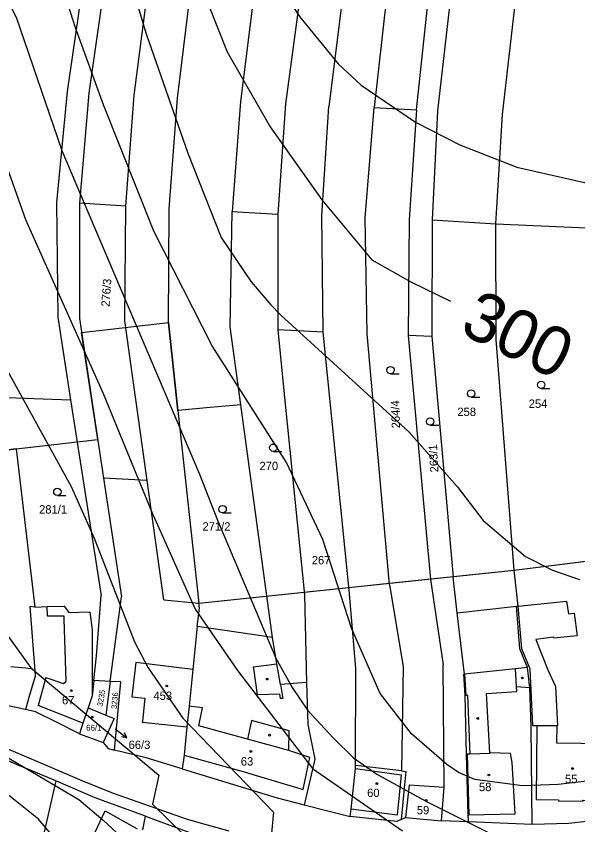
# Model space of a CAD drawing. Extents: x -555860 to -552701, y -1187050 to -1182291.
# Drawn here: x -554825.4 to -554711.3, y -1184505.6 to -1184341.2 of the extents above; entities that cross this region are included whole.
import ezdxf

# ---------------------------------------------------------------- set-up
doc = ezdxf.new("R2010")
doc.units = 0
for name, color, linetype in [('CYKLISTI_stav', 7, 'Continuous'), ('LEG_2b', 7, 'Continuous'), ('Level 16', 7, 'Continuous'), ('Level 25', 7, 'Continuous'), ('Level 32', 7, 'Continuous'), ('Level 40', 7, 'Continuous'), ('Level 41', 7, 'Continuous'), ('navrh_BV', 7, 'Continuous'), ('Poz předměty', 7, 'Continuous')]:
    doc.layers.add(name, color=color, linetype=linetype)

msp = doc.modelspace()

# ---------------------------------------------------------------- linework, layer by layer
at = {"layer": 'CYKLISTI_stav'}
for p, q in [((-554819.05, -1184463.22), (-554819.14, -1184461.23)), ((-554815.7, -1184463.19), (-554819.05, -1184463.22)), ((-554815.68, -1184463.84), (-554815.7, -1184463.19)), ((-554815.26, -1184476.4), (-554815.68, -1184463.84)), ((-554801.1, -1184472.64), (-554801.9, -1184479.59)), ((-554789.52, -1184474.03), (-554801.1, -1184472.64)), ((-554777.19, -1184473.51), (-554772.42, -1184472.92)), ((-554777.14, -1184473.85), (-554777.19, -1184473.51)), ((-554776.34, -1184479.17), (-554777.14, -1184473.85)), ((-554723.92, -1184473.88), (-554734.29, -1184475)), ((-554721.48, -1184473.62), (-554723.92, -1184473.88)), ((-554723.69, -1184477.49), (-554723.92, -1184473.88)), ((-554819.4, -1184475.69), (-554820.97, -1184481.39)), ((-554819.4, -1184475.69), (-554815.83, -1184476.9)), ((-554734.29, -1184475), (-554734.03, -1184479.25)), ((-554815.83, -1184476.9), (-554815.26, -1184476.4)), ((-554771.7, -1184477.1), (-554771.21, -1184479.95)), ((-554723.62, -1184478.5), (-554723.69, -1184477.49)), ((-554723.69, -1184477.49), (-554720.99, -1184477.69)), ((-554771.83, -1184479.05), (-554776.34, -1184479.17)), ((-554771.66, -1184479.96), (-554771.83, -1184479.05)), ((-554734.03, -1184479.25), (-554733.71, -1184479.24)), ((-554733.71, -1184479.24), (-554733.18, -1184491.27)), ((-554729.82, -1184478.95), (-554723.62, -1184478.5)), ((-554729.16, -1184490.96), (-554729.82, -1184478.95)), ((-554801.9, -1184479.59), (-554799.26, -1184479.89)), ((-554799.26, -1184479.89), (-554799.77, -1184484.58)), ((-554771.21, -1184479.95), (-554771.66, -1184479.96)), ((-554816.5, -1184483.14), (-554820.97, -1184481.39)), ((-554787.56, -1184481.81), (-554790.28, -1184481.48)), ((-554788.32, -1184485.47), (-554787.56, -1184481.81)), ((-554811.87, -1184484.94), (-554816.5, -1184483.14)), ((-554799.77, -1184484.58), (-554799.79, -1184484.76)), ((-554799.79, -1184484.76), (-554790.7, -1184485.68)), ((-554778.39, -1184488.21), (-554788.32, -1184485.47)), ((-554777.59, -1184484.4), (-554778.39, -1184488.21)), ((-554769.95, -1184486.53), (-554777.59, -1184484.4)), ((-554719.56, -1184485.52), (-554719.69, -1184500.48)), ((-554715.48, -1184485.48), (-554719.56, -1184485.52)), ((-554770.02, -1184490.53), (-554769.95, -1184486.53)), ((-554770.02, -1184490.53), (-554778.39, -1184488.21)), ((-554765.71, -1184491.97), (-554770.02, -1184490.53)), ((-554791.29, -1184491.49), (-554779.58, -1184494.69)), ((-554767.11, -1184498.46), (-554765.71, -1184491.97)), ((-554733.18, -1184491.27), (-554733.72, -1184491.28)), ((-554733.72, -1184491.28), (-554733.39, -1184503.59)), ((-554729.15, -1184491.16), (-554733.18, -1184491.27)), ((-554729.16, -1184490.96), (-554729.15, -1184491.16)), ((-554724.93, -1184491.1), (-554729.16, -1184490.96)), ((-554724.58, -1184492.94), (-554724.93, -1184491.1)), ((-554724.02, -1184503.39), (-554724.58, -1184492.94)), ((-554779.58, -1184494.69), (-554767.11, -1184498.46)), ((-554756.43, -1184494.21), (-554747.19, -1184495.45)), ((-554747.19, -1184495.45), (-554747.96, -1184503.66)), ((-554747.96, -1184503.66), (-554757.35, -1184502.44)), ((-554733.39, -1184503.59), (-554724.02, -1184503.39))]:
    msp.add_line(p, q, dxfattribs=at)
for points in [[(-554723.38, -1184461.2), (-554713.58, -1184460.18), (-554713.17, -1184462.7), (-554711.99, -1184462.56), (-554711.36, -1184467.19), (-554716.16, -1184467.66), (-554716.18, -1184467.48), (-554719.8, -1184467.93), (-554717.36, -1184474.11), (-554715.81, -1184477.49), (-554715.39, -1184485.48), (-554715.48, -1184485.48)], [(-554719.56, -1184485.52), (-554720.37, -1184485.53), (-554720.96, -1184473.89), (-554721.05, -1184473.61), (-554722.63, -1184469.82), (-554723.38, -1184461.2)], [(-554719.69, -1184500.48), (-554715.19, -1184500.57), (-554715.2, -1184500.72), (-554710.2, -1184500.8), (-554710.22, -1184500.65), (-554705.59, -1184500.75), (-554705.55, -1184498.47), (-554703.87, -1184498.51), (-554703.79, -1184495.2), (-554705.45, -1184495.16), (-554705.35, -1184491.07), (-554705.75, -1184489.15), (-554715.53, -1184489), (-554715.48, -1184485.48)]]:
    msp.add_lwpolyline(points, dxfattribs=at)
at = {"layer": 'Level 16'}
for p, q in [((-554823.5, -1184473.8), (-554826.49, -1184473.51)), ((-554805.33, -1184486.13), (-554802.92, -1184487.92)), ((-554802.92, -1184487.92), (-554803.42, -1184486.92)), ((-554802.92, -1184487.92), (-554804.02, -1184487.72))]:
    msp.add_line(p, q, dxfattribs=at)
msp.add_lwpolyline([(-554822.41, -1184473.91), (-554823.5, -1184473.8)], dxfattribs=at)
at = {"layer": 'Level 25'}
for p, q in [((-554749.32, -1184413.91), (-554747.57, -1184413.91)), ((-554718.7, -1184416.91), (-554716.95, -1184416.91)), ((-554732.94, -1184418.69), (-554731.19, -1184418.69)), ((-554741.26, -1184424.38), (-554739.51, -1184424.38)), ((-554773.16, -1184429.69), (-554771.41, -1184429.69)), ((-554817.05, -1184438.66), (-554815.3, -1184438.66)), ((-554783.46, -1184442.21), (-554781.71, -1184442.21))]:
    msp.add_line(p, q, dxfattribs=at)
for centre, radius in [((-554749.32, -1184413.16), 0.75), ((-554718.7, -1184416.16), 0.75), ((-554732.94, -1184417.94), 0.75), ((-554741.26, -1184423.63), 0.75), ((-554773.16, -1184428.94), 0.75), ((-554817.05, -1184437.91), 0.75), ((-554783.46, -1184441.46), 0.75), ((-554774.39, -1184475.99), 0.175), ((-554722.53, -1184475.76), 0.175), ((-554794.81, -1184477.39), 0.175), ((-554814.22, -1184478.33), 0.175), ((-554809.95, -1184483.72), 0.175), ((-554731.6, -1184483.99), 0.175), ((-554773.91, -1184487.4), 0.175), ((-554777.71, -1184490.7), 0.175), ((-554712.32, -1184494.19), 0.175), ((-554729.33, -1184495.51), 0.175), ((-554752.09, -1184497.24), 0.175), ((-554742.09, -1184500.68), 0.175)]:
    msp.add_circle(centre, radius, dxfattribs=at)
at = {"layer": 'Level 32'}
msp.add_lwpolyline([(-554925.29, -1184428.22), (-554889.77, -1184432.98), (-554888.8, -1184444.04), (-554883.32, -1184443.52), (-554867.61, -1184442.33), (-554860.52, -1184441.79), (-554861.02, -1184435.36), (-554850.29, -1184433.72), (-554850.41, -1184432.14), (-554841.29, -1184431.07), (-554836.85, -1184430.55), (-554832.16, -1184429.99), (-554825.4, -1184429.2), (-554813.02, -1184427.75), (-554808.84, -1184427.26), (-554812.15, -1184405.49), (-554794.47, -1184403.51), (-554792.53, -1184421.4), (-554788.3, -1184460.55), (-554724.18, -1184453.83), (-554706.42, -1184451.63)], dxfattribs=at)
at = {"layer": 'Level 40'}
for points in [[(-554788.59, -1184333.22), (-554782.52, -1184348.46), (-554773.77, -1184363.7), (-554763.29, -1184378.52), (-554753.11, -1184390.77), (-554745.21, -1184395.21), (-554737.12, -1184399.16)], [(-554968.32, -1184507), (-554954.09, -1184497.07), (-554926.29, -1184480.34), (-554905.35, -1184460.52), (-554897.17, -1184449.28), (-554878.59, -1184412.4), (-554869.58, -1184397.15), (-554865.56, -1184392.43), (-554859.74, -1184388), (-554857.4, -1184386.67), (-554854.19, -1184386.06), (-554850.45, -1184385.78), (-554846.15, -1184387.58), (-554843.21, -1184389.97), (-554839.49, -1184394.24), (-554831.73, -1184405.19), (-554814.26, -1184436.8), (-554809.54, -1184447.34), (-554801.36, -1184468.42), (-554798.59, -1184473.69), (-554791.52, -1184483.95), (-554773.1, -1184503.09), (-554773.59, -1184508.07)]]:
    msp.add_lwpolyline(points, dxfattribs=at)
at = {"layer": 'Level 41'}
for points in [[(-554808.63, -1184312.62), (-554799.03, -1184344.8), (-554790.56, -1184369.07), (-554783.75, -1184386.2), (-554777.65, -1184395.21), (-554773.63, -1184399.92), (-554771.63, -1184402.02), (-554745.62, -1184425.71), (-554735.78, -1184436.81), (-554730.51, -1184443.74), (-554721.91, -1184451.09), (-554716.37, -1184453.86), (-554710.93, -1184455.73)], [(-554705.98, -1184496.32), (-554715.26, -1184497.4), (-554722.47, -1184497.68), (-554732.17, -1184496.43), (-554735.48, -1184495), (-554737.86, -1184493.38), (-554745.07, -1184487.14), (-554751.45, -1184478.96), (-554757.27, -1184465.65), (-554763.09, -1184447.62), (-554770.44, -1184431.95), (-554785.56, -1184408.24), (-554797.42, -1184384.9), (-554807.64, -1184359.19), (-554813.43, -1184343.39), (-554819.07, -1184325.6)], [(-554775.61, -1184329.27), (-554767.84, -1184341.27), (-554759.94, -1184350.86), (-554755.29, -1184355.24), (-554744.28, -1184362.72), (-554735.25, -1184367.37), (-554723.68, -1184371.89), (-554709.28, -1184375.13)], [(-554828.95, -1184334.64), (-554825.42, -1184341.41), (-554816.11, -1184368.5), (-554809.68, -1184383.7), (-554788.19, -1184434.31), (-554784.49, -1184443.69), (-554772.66, -1184471.75), (-554769.33, -1184477.71), (-554766.17, -1184482.3), (-554761.01, -1184487.97), (-554756.85, -1184491.99), (-554752.14, -1184495.32), (-554742.02, -1184500.86), (-554729.67, -1184507.09)], [(-554828.42, -1184368.78), (-554823.52, -1184382.53), (-554807.74, -1184417.95), (-554797.85, -1184442.04), (-554789.02, -1184461.76), (-554780.43, -1184474.24), (-554765.17, -1184494.21), (-554746.87, -1184506.82)], [(-554921.35, -1184491.7), (-554910.61, -1184485.79), (-554897.46, -1184477.47), (-554888.44, -1184468.14), (-554876.1, -1184443.18), (-554871.38, -1184435.7), (-554868.06, -1184432.23), (-554862.51, -1184429.46), (-554860.21, -1184429.24), (-554856.69, -1184429.32), (-554854.6, -1184429.9), (-554853.08, -1184430.7), (-554848.64, -1184433.89), (-554846, -1184436.92), (-554841.57, -1184443.74), (-554833.25, -1184458.71), (-554822.44, -1184473.69), (-554796.39, -1184495.54), (-554797.73, -1184501.45), (-554791.24, -1184507.8)], [(-554912.06, -1184506.55), (-554902.72, -1184500.83), (-554890.65, -1184495.19), (-554876.28, -1184489.87), (-554864.42, -1184487.11), (-554854.15, -1184485.99), (-554845.15, -1184486.49), (-554837.75, -1184487.81), (-554829.3, -1184490.74), (-554812.71, -1184500.47), (-554807.71, -1184504.7), (-554805.03, -1184507.22)], [(-554817.16, -1184508.86), (-554820.91, -1184504.47), (-554829.79, -1184497.4), (-554837.55, -1184493.79), (-554841.55, -1184492.53), (-554845.87, -1184491.85), (-554849.2, -1184491.71), (-554855.85, -1184492.55), (-554879.15, -1184498.78), (-554897.45, -1184506.83)]]:
    msp.add_lwpolyline(points, dxfattribs=at)
at = {"layer": 'navrh_BV'}
for p, q in [((-554807.52, -1184304.18), (-554815.06, -1184356.53)), ((-554803.19, -1184304.64), (-554810.63, -1184356.82)), ((-554801.45, -1184357.28), (-554794.69, -1184305.71)), ((-554792.6, -1184357.84), (-554786.43, -1184306.65)), ((-554773.52, -1184308.16), (-554779.82, -1184358.55)), ((-554764.01, -1184309.33), (-554770.66, -1184359)), ((-554755.75, -1184310.25), (-554761.87, -1184359.53)), ((-554747.28, -1184311.16), (-554752.64, -1184359.79)), ((-554744.05, -1184360.22), (-554738.97, -1184312.18)), ((-554734.3, -1184312.71), (-554739.78, -1184360.44)), ((-554726.59, -1184361.2), (-554724, -1184338.74)), ((-554815.06, -1184356.53), (-554817.22, -1184379.1)), ((-554810.63, -1184356.82), (-554812.54, -1184379.23)), ((-554803.12, -1184379.85), (-554801.45, -1184357.28)), ((-554794.35, -1184380.4), (-554792.6, -1184357.84)), ((-554779.82, -1184358.55), (-554781.49, -1184380.93)), ((-554770.66, -1184359), (-554772.25, -1184381.48)), ((-554763.32, -1184381.81), (-554761.87, -1184359.53)), ((-554754.5, -1184382.2), (-554752.64, -1184359.79)), ((-554752.64, -1184359.79), (-554744.05, -1184360.22)), ((-554744.05, -1184360.22), (-554745.53, -1184382.59)), ((-554739.78, -1184360.44), (-554740.88, -1184382.63)), ((-554727.92, -1184383.45), (-554726.59, -1184361.2)), ((-554817.22, -1184379.1), (-554816.95, -1184402.38)), ((-554812.54, -1184379.23), (-554812.58, -1184402.68)), ((-554803.12, -1184379.85), (-554812.54, -1184379.23)), ((-554803.34, -1184403.15), (-554803.12, -1184379.85)), ((-554794.47, -1184403.51), (-554794.35, -1184380.4)), ((-554781.89, -1184404.33), (-554781.49, -1184380.93)), ((-554781.49, -1184380.93), (-554772.25, -1184381.48)), ((-554772.25, -1184381.48), (-554772.25, -1184404.96)), ((-554763.03, -1184405.47), (-554763.32, -1184381.81)), ((-554754.06, -1184405.76), (-554754.5, -1184382.2)), ((-554745.53, -1184382.59), (-554745.73, -1184406.13)), ((-554740.88, -1184382.63), (-554740.91, -1184406.3)), ((-554740.88, -1184382.63), (-554727.92, -1184383.45)), ((-554727.86, -1184406.97), (-554727.92, -1184383.45)), ((-554727.92, -1184383.45), (-554718.68, -1184383.83)), ((-554718.68, -1184383.83), (-554709.44, -1184384.22)), ((-554816.95, -1184402.38), (-554814.35, -1184419.18)), ((-554812.58, -1184402.68), (-554807.64, -1184435.17)), ((-554798.8, -1184435.59), (-554803.34, -1184403.15)), ((-554792.53, -1184421.4), (-554794.47, -1184403.51)), ((-554779.73, -1184420.22), (-554781.89, -1184404.33)), ((-554772.25, -1184404.96), (-554770.79, -1184419.39)), ((-554763.03, -1184405.47), (-554772.25, -1184404.96)), ((-554757.76, -1184457.9), (-554763.03, -1184405.47)), ((-554749.55, -1184456.81), (-554754.06, -1184405.76)), ((-554740.91, -1184406.3), (-554745.73, -1184406.13)), ((-554745.73, -1184406.13), (-554741.21, -1184455.75)), ((-554740.91, -1184406.3), (-554736.62, -1184455.3)), ((-554724.18, -1184453.83), (-554727.86, -1184406.97)), ((-554833.72, -1184418.53), (-554814.35, -1184419.18)), ((-554814.35, -1184419.18), (-554808.17, -1184459.03)), ((-554770.79, -1184419.39), (-554766.79, -1184458.86)), ((-554786.01, -1184420.8), (-554792.53, -1184421.4)), ((-554792.53, -1184421.4), (-554788.3, -1184460.55)), ((-554779.73, -1184420.22), (-554786.01, -1184420.8)), ((-554773.32, -1184467.56), (-554779.73, -1184420.22)), ((-554825.4, -1184429.2), (-554832.16, -1184429.99)), ((-554825.4, -1184429.2), (-554821.64, -1184461.34)), ((-554807.64, -1184435.17), (-554803.98, -1184459.28)), ((-554798.8, -1184435.59), (-554807.64, -1184435.17)), ((-554795.4, -1184459.89), (-554798.8, -1184435.59)), ((-554724.18, -1184453.83), (-554706.42, -1184451.63)), ((-554723.38, -1184461.2), (-554724.18, -1184453.83)), ((-554741.21, -1184455.75), (-554738.63, -1184473.1)), ((-554735.77, -1184462.53), (-554736.62, -1184455.3)), ((-554756.4, -1184473.78), (-554757.76, -1184457.9)), ((-554749.55, -1184456.81), (-554746.77, -1184473.44)), ((-554809.1, -1184471.26), (-554808.17, -1184459.03)), ((-554806.3, -1184476.46), (-554803.98, -1184459.28)), ((-554766.79, -1184458.86), (-554766.39, -1184476.67)), ((-554821.64, -1184461.34), (-554819.14, -1184461.23)), ((-554819.14, -1184461.23), (-554815.66, -1184461.15)), ((-554815.66, -1184461.15), (-554814.71, -1184462.43)), ((-554795.4, -1184459.89), (-554788.3, -1184460.55)), ((-554788.19, -1184461.58), (-554788.3, -1184460.55)), ((-554735.77, -1184462.53), (-554723.69, -1184461.19)), ((-554723.69, -1184461.19), (-554723.38, -1184461.2)), ((-554723.06, -1184469.82), (-554723.69, -1184461.19)), ((-554822.66, -1184461.26), (-554821.55, -1184475.2)), ((-554821.64, -1184461.34), (-554822.66, -1184461.26)), ((-554814.71, -1184462.43), (-554810.42, -1184462.34)), ((-554810.42, -1184462.34), (-554810, -1184465.97)), ((-554788.63, -1184465.3), (-554788.19, -1184461.58)), ((-554734.29, -1184475), (-554735.77, -1184462.53)), ((-554810, -1184465.97), (-554809.99, -1184479.41)), ((-554788.63, -1184465.3), (-554789.52, -1184474.03)), ((-554779.74, -1184466.61), (-554788.63, -1184465.3)), ((-554773.32, -1184467.56), (-554779.74, -1184466.61)), ((-554772.42, -1184472.92), (-554773.32, -1184467.56)), ((-554721.48, -1184473.62), (-554723.06, -1184469.82)), ((-554809.65, -1184476.28), (-554809.1, -1184471.26)), ((-554789.52, -1184474.03), (-554790.28, -1184481.48)), ((-554771.7, -1184477.1), (-554772.42, -1184472.92)), ((-554756.43, -1184493.56), (-554756.4, -1184473.78)), ((-554746.77, -1184473.44), (-554747.09, -1184494.67)), ((-554738.44, -1184498.05), (-554738.63, -1184473.1)), ((-554720.99, -1184477.69), (-554721.48, -1184473.62)), ((-554821.53, -1184475.42), (-554822.68, -1184479.25)), ((-554821.55, -1184475.2), (-554821.53, -1184475.42)), ((-554734.44, -1184474.97), (-554734.29, -1184475)), ((-554734.18, -1184479.26), (-554734.44, -1184474.97)), ((-554809.65, -1184476.28), (-554809.99, -1184479.41)), ((-554806.3, -1184476.46), (-554809.65, -1184476.28)), ((-554806.3, -1184476.46), (-554807.23, -1184483.32)), ((-554804.12, -1184476.57), (-554806.3, -1184476.46)), ((-554805.45, -1184490.44), (-554804.12, -1184476.57)), ((-554766.39, -1184476.67), (-554771.7, -1184477.1)), ((-554766.39, -1184476.67), (-554766.12, -1184485.26)), ((-554822.68, -1184479.25), (-554823.56, -1184482.19)), ((-554733.87, -1184491.29), (-554734.18, -1184479.26)), ((-554720.72, -1184485.68), (-554720.99, -1184477.69)), ((-554823.88, -1184482.12), (-554829.7, -1184480.83)), ((-554809.99, -1184479.41), (-554810.81, -1184481.85)), ((-554823.56, -1184482.19), (-554823.88, -1184482.12)), ((-554821.47, -1184482.66), (-554823.56, -1184482.19)), ((-554810.81, -1184481.85), (-554811.87, -1184484.94)), ((-554810.81, -1184481.85), (-554807.23, -1184483.32)), ((-554790.28, -1184481.48), (-554790.7, -1184485.68)), ((-554817.11, -1184484.82), (-554821.47, -1184482.66)), ((-554805.5, -1184484.02), (-554807.73, -1184488.86)), ((-554807.23, -1184483.32), (-554805.5, -1184484.02)), ((-554812.56, -1184487.1), (-554817.11, -1184484.82)), ((-554811.87, -1184484.94), (-554812.56, -1184487.1)), ((-554790.7, -1184485.68), (-554791.29, -1184491.49)), ((-554766.12, -1184485.26), (-554764.74, -1184492.31)), ((-554720.52, -1184505.59), (-554720.72, -1184485.68)), ((-554812.56, -1184487.1), (-554807.73, -1184488.86)), ((-554829.79, -1184489.07), (-554820.59, -1184492.94)), ((-554807.73, -1184488.86), (-554806.7, -1184490.13)), ((-554832.15, -1184490.36), (-554824.65, -1184493.64)), ((-554806.7, -1184490.13), (-554805.45, -1184490.44)), ((-554798.98, -1184492.03), (-554805.45, -1184490.44)), ((-554791.66, -1184494.22), (-554798.98, -1184492.03)), ((-554791.29, -1184491.49), (-554791.66, -1184494.22)), ((-554764.74, -1184492.31), (-554766.73, -1184501)), ((-554733.54, -1184503.62), (-554733.87, -1184491.29)), ((-554817.33, -1184496.67), (-554824.65, -1184493.64)), ((-554820.59, -1184492.94), (-554812.1, -1184496.64)), ((-554756.43, -1184494.21), (-554756.43, -1184493.56)), ((-554747.09, -1184494.67), (-554756.43, -1184493.56)), ((-554791.66, -1184494.22), (-554772.36, -1184500.16)), ((-554757.35, -1184502.44), (-554756.43, -1184494.21)), ((-554747.09, -1184494.67), (-554746.2, -1184494.77)), ((-554746.2, -1184494.77), (-554746.47, -1184497.48)), ((-554817.33, -1184496.67), (-554823.78, -1184524.85)), ((-554809.35, -1184500.16), (-554817.33, -1184496.67)), ((-554812.1, -1184496.64), (-554805.73, -1184499.21)), ((-554746.47, -1184497.48), (-554747.17, -1184504.55)), ((-554745.52, -1184497.55), (-554746.28, -1184504.15)), ((-554738.44, -1184498.05), (-554745.52, -1184497.55)), ((-554738.96, -1184504.8), (-554738.44, -1184498.05)), ((-554799.15, -1184503.89), (-554809.35, -1184500.16)), ((-554805.73, -1184499.21), (-554790.64, -1184504.49)), ((-554772.36, -1184500.16), (-554766.86, -1184501.55)), ((-554766.73, -1184501), (-554766.86, -1184501.55)), ((-554766.86, -1184501.55), (-554757.52, -1184503.92)), ((-554809.99, -1184508.43), (-554807.34, -1184502.76)), ((-554807.34, -1184502.76), (-554800.83, -1184506.44)), ((-554799.68, -1184506.65), (-554799.15, -1184503.89)), ((-554799.15, -1184503.89), (-554787.74, -1184508.06)), ((-554757.52, -1184503.92), (-554757.35, -1184502.44)), ((-554748.06, -1184504.95), (-554757.52, -1184503.92)), ((-554733.5, -1184505.03), (-554733.54, -1184503.62)), ((-554790.64, -1184504.49), (-554787.07, -1184505.52)), ((-554787.07, -1184505.52), (-554782.18, -1184506.84)), ((-554747.17, -1184504.55), (-554748.06, -1184504.95)), ((-554747.17, -1184504.55), (-554746.28, -1184504.15)), ((-554746.28, -1184504.15), (-554738.96, -1184504.8)), ((-554733.5, -1184505.03), (-554738.96, -1184504.8)), ((-554720.52, -1184505.59), (-554733.5, -1184505.03)), ((-554713.07, -1184505.34), (-554720.52, -1184505.59)), ((-554709.5, -1184504.98), (-554713.07, -1184505.34))]:
    msp.add_line(p, q, dxfattribs=at)
at = {"layer": 'Poz předměty'}
for points in [[(-554812.15, -1184405.49), (-554794.47, -1184403.51)], [(-554825.4, -1184429.2), (-554813.02, -1184427.75)], [(-554813.02, -1184427.75), (-554808.84, -1184427.26)], [(-554788.3, -1184460.55), (-554766.85, -1184458.3), (-554757.82, -1184457.35), (-554749.58, -1184456.49), (-554724.18, -1184453.83)]]:
    msp.add_lwpolyline(points, dxfattribs=at)

# ---------------------------------------------------------------- texts
at = {"layer": 'LEG_2b'}
for s, height, rotation, p in [('276/3', 1.7, 86, (-554806.45, -1184400.32)), ('264/4', 1.7, 92, (-554747.38, -1184424.97)), ('263/1', 1.7, 93, (-554739.58, -1184433.91)), ('3235', 1.14, 80, (-554807.87, -1184481.63)), ('3236', 1.14, 85, (-554804.97, -1184482.12))]:
    msp.add_text(s, height=height, rotation=rotation, dxfattribs=at).set_placement(p)
for s, height, p in [('254', 1.7, (-554721.24, -1184420.84)), ('258', 1.7, (-554735.74, -1184422.5)), ('270', 1.7, (-554775.96, -1184433.5)), ('281/1', 1.7, (-554820.76, -1184442.33)), ('271/2', 1.7, (-554787.55, -1184445.8)), ('267', 1.7, (-554765.34, -1184452.67)), ('453', 1.7, (-554797.52, -1184480.23)), ('67', 1.7, (-554816.11, -1184481.14)), ('66/1', 1.2, (-554811.2, -1184486.49)), ('63', 1.7, (-554779.76, -1184493.58)), ('55', 1.7, (-554713.86, -1184497.16)), ('58', 1.7, (-554731.35, -1184498.78)), ('60', 1.7, (-554754.08, -1184499.97)), ('59', 1.7, (-554743.98, -1184503.49))]:
    msp.add_text(s, height=height, dxfattribs=at).set_placement(p)
at = {"layer": 'Level 16'}
msp.add_text('66/3', height=1.7, dxfattribs=at).set_placement((-554802.57, -1184490.21))
at = {"layer": 'Level 40'}
msp.add_text('300', height=10, rotation=333.9708, dxfattribs=at).set_placement((-554735.58, -1184405.47))

doc.saveas('drawing.dxf')
